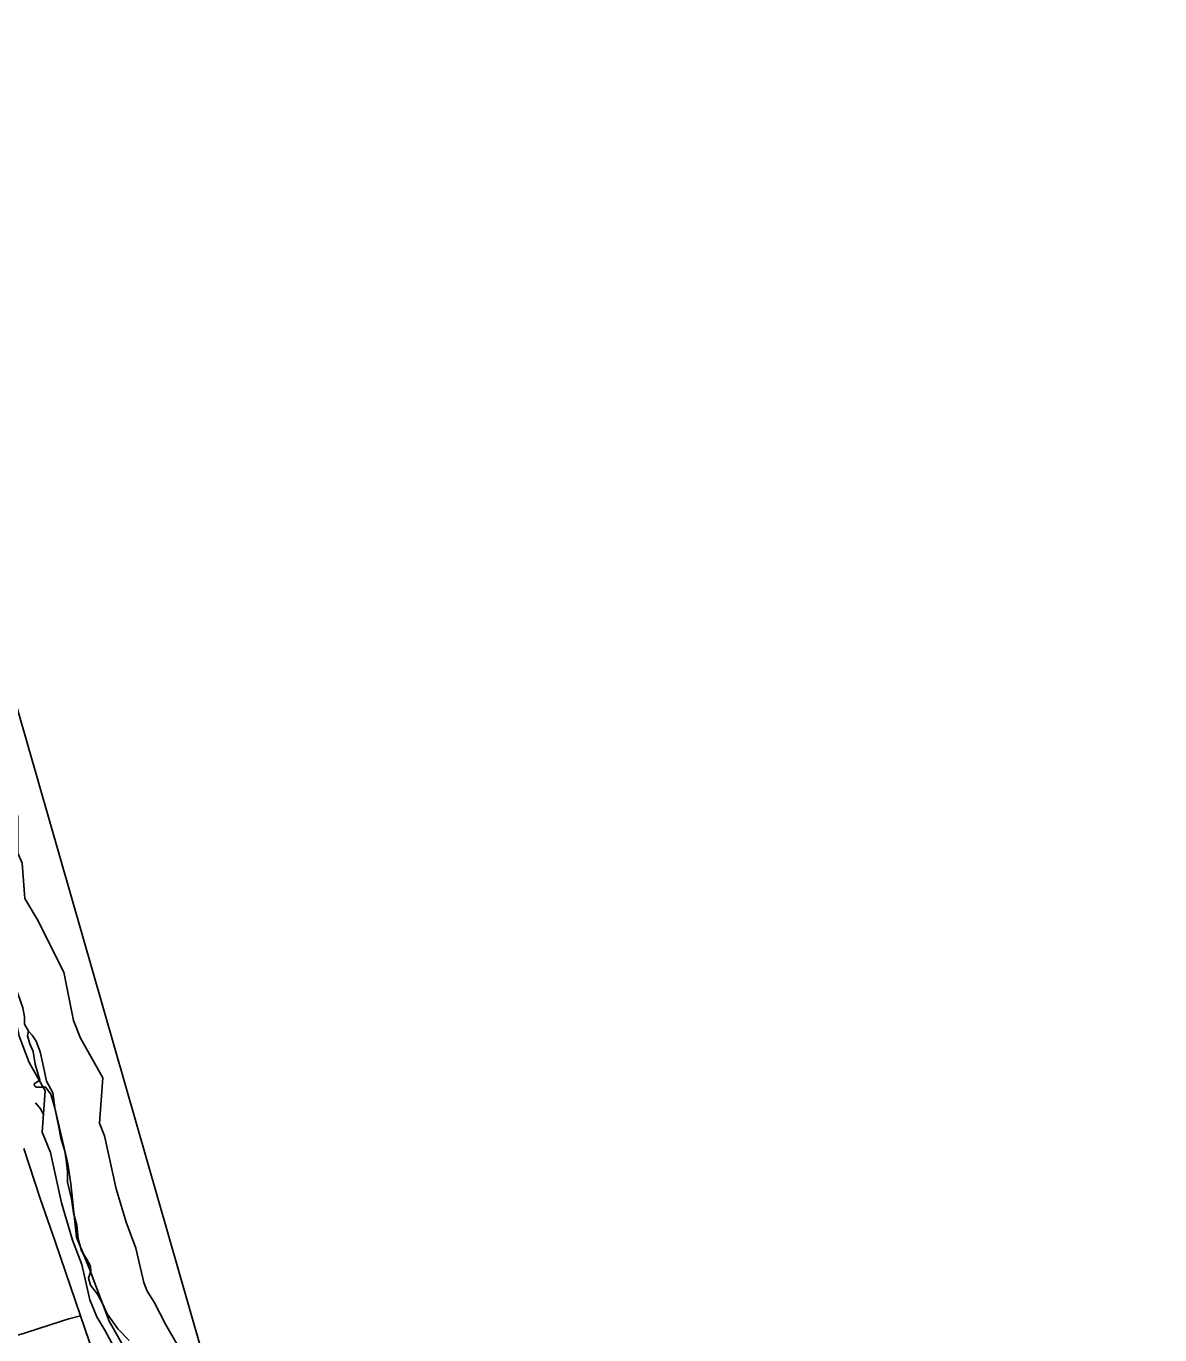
# Model space of a CAD drawing. Extents: x 2290615 to 2522933, y 819489 to 1012715.
# Drawn here: x 2401604 to 2409782, y 987517 to 996959 of the extents above; entities that cross this region are included whole.
import ezdxf

# ---------------------------------------------------------------- set-up
doc = ezdxf.new("R2010")
doc.units = 0
for name, color, linetype in [('Exist Boundary Political City Limit New', 7, 'Continuous'), ('Exist Boundary Political City Limit Old', 7, 'Continuous'), ('Exist Boundary Political CountyLine', 7, 'Continuous'), ('Exist Hydrographic River Shore', 7, 'Continuous'), ('Exist Road Non-System Type 51', 7, 'Continuous'), ('Map Preparation Boundary City Limit Buffer Line', 7, 'Continuous'), ('Map Preparation Inset Cut Line', 7, 'Continuous')]:
    doc.layers.add(name, color=color, linetype=linetype)

msp = doc.modelspace()

# ---------------------------------------------------------------- linework, layer by layer
at = {"layer": 'Exist Boundary Political City Limit New'}
for points in [[(2401613.5, 989673.7), (2401620, 989707.9), (2401593.3, 989759.2), (2401591.3, 989812.6), (2401579.4, 989876.1), (2401545.4, 989979.7), (2401522.8, 990063.9), (2401525.6, 990104.3), (2401496.9, 990133), (2401423.8, 990189.2), (2401419.7, 990230.7), (2401364.3, 990323.2), (2401334.2, 990387.4), (2401312.9, 990453.4), (2401272.3, 990553.5), (2401257.4, 990662.2), (2401238.3, 990775.8), (2401230.1, 990839.5), (2401196.4, 990900.6), (2401191.8, 990927.6)], [(2402412.2, 987247), (2402202.3, 987617), (2402058.3, 987999.3), (2401967.7, 988221.3), (2401926.6, 988607.8), (2401906, 988751.7), (2401810.9, 989155.5), (2401782.4, 989254.4), (2401743.9, 989304.8), (2401677.6, 989304.1), (2401665.5, 989314.6), (2401661.7, 989327.4), (2401703.1, 989354.1), (2401669, 989471.3), (2401654.1, 989560.8), (2401630.6, 989616.2), (2401613.5, 989673.7)]]:
    msp.add_lwpolyline(points, dxfattribs=at)
at = {"layer": 'Exist Boundary Political City Limit Old'}
for points in [[(2401613.5, 989673.7), (2401620, 989707.9), (2401593.3, 989759.2), (2401591.3, 989812.6), (2401579.4, 989876.1), (2401545.4, 989979.7), (2401522.8, 990063.9), (2401525.6, 990104.3), (2401496.9, 990133), (2401423.8, 990189.2), (2401419.7, 990230.7), (2401364.3, 990323.2), (2401334.2, 990387.4), (2401312.9, 990453.4), (2401272.3, 990553.5), (2401257.4, 990662.2), (2401238.3, 990775.8), (2401230.1, 990839.5), (2401196.4, 990900.6), (2401191.8, 990927.6)], [(2402412.2, 987247), (2402202.3, 987617), (2402058.3, 987999.3), (2401967.7, 988221.3), (2401926.6, 988607.8), (2401906, 988751.7), (2401810.9, 989155.5), (2401782.4, 989254.4), (2401743.9, 989304.8), (2401677.6, 989304.1), (2401665.5, 989314.6), (2401661.7, 989327.4), (2401703.1, 989354.1), (2401669, 989471.3), (2401654.1, 989560.8), (2401630.6, 989616.2), (2401613.5, 989673.7)]]:
    msp.add_lwpolyline(points, dxfattribs=at)
at = {"layer": 'Exist Boundary Political CountyLine'}
for points in [[(2401593.3, 989759.2), (2401620, 989707.9), (2401648.8, 989679.2)], [(2401648.8, 989679.2), (2401677.5, 989636), (2401706.2, 989560), (2401728.8, 989451.2), (2401751.4, 989346.5), (2401796.5, 989262.3), (2401810.9, 989155.5), (2401839.6, 989015.8), (2401854, 988935.7), (2401882.7, 988843.3), (2401893, 988779.7), (2401903.3, 988695.5), (2401903.3, 988619.5), (2401932, 988498.3), (2401946.4, 988397.7), (2401968.9, 988307.3), (2401979.2, 988210.8), (2402003.8, 988124.5), (2402038.7, 988065), (2402069.5, 988013.6), (2402071.6, 987976.7), (2402055.1, 987925.3), (2402069.5, 987876.1), (2402118.8, 987810.3), (2402157.8, 987738.5), (2402188.6, 987668.6), (2402266.5, 987560.8), (2402346.6, 987476.6)]]:
    msp.add_lwpolyline(points, dxfattribs=at)
at = {"layer": 'Exist Hydrographic River Shore'}
for points in [[(2401354.1, 991976.1), (2401489.5, 991513.2), (2401545.4, 991252.4), (2401545.4, 991150.9), (2401545.4, 990991.9), (2401575.6, 990919.4), (2401595.1, 990665.9), (2401684.8, 990516.4), (2401876.4, 990133), (2401945.9, 989785.6), (2401995.2, 989657.4), (2402158, 989372.4), (2402133.9, 989043.5), (2402169.7, 988954), (2402253.8, 988571.3), (2402325.7, 988329.5), (2402395.9, 988142.3), (2402452.7, 987893.7), (2402478.3, 987831.5), (2402526.7, 987752.8), (2402609.9, 987593.9), (2402693.3, 987447.9)], [(2400893.9, 991861.4), (2401006.8, 991712), (2401094.2, 991413.2), (2401137.9, 991209.2), (2401137.9, 991150.9), (2401137.9, 990910.5), (2401174.4, 990823), (2401196.2, 990538.8), (2401327.3, 990320.2), (2401487.6, 989999.6), (2401553.2, 989671.7), (2401626, 989482.3), (2401742.5, 989278.2), (2401720.7, 988979.5), (2401779, 988833.8), (2401859.1, 988469.4), (2401939.2, 988199.8), (2402004.8, 988024.9), (2402063.1, 987769.9), (2402114, 987646), (2402172.3, 987551.3), (2402172.3, 987551.3), (2402252.4, 987398.3)]]:
    msp.add_lwpolyline(points, dxfattribs=at)
at = {"layer": 'Exist Road Non-System Type 51'}
msp.add_line((2401995.6, 987653.8), (2402247.6, 986925.5), dxfattribs=at)
for points in [[(2401729.9, 989105.1), (2401709.2, 989144.3), (2401670.6, 989192)], [(2401130, 987557), (2401277.3, 987493.8), (2401346.1, 987471.3), (2401374.1, 987467.1), (2401393.8, 987471.3), (2401424.6, 987479.7), (2401494.8, 987499.4), (2401593, 987530.3), (2401865.8, 987618.7), (2401912.8, 987632.8), (2401995.6, 987653.8), (2401812.5, 988191.5), (2401705.9, 988501.8), (2401586.7, 988861.2)]]:
    msp.add_lwpolyline(points, dxfattribs=at)
at = {"layer": 'Map Preparation Boundary City Limit Buffer Line'}
for points in [[(2401613.5, 989673.7), (2401620, 989707.9), (2401593.3, 989759.2), (2401591.3, 989812.6), (2401579.4, 989876.1), (2401545.4, 989979.7), (2401522.8, 990063.9), (2401525.6, 990104.3), (2401496.9, 990133), (2401423.8, 990189.2), (2401419.7, 990230.7), (2401364.3, 990323.2), (2401334.2, 990387.4), (2401312.9, 990453.4), (2401272.3, 990553.5), (2401257.4, 990662.2), (2401238.3, 990775.8), (2401230.1, 990839.5), (2401196.4, 990900.6), (2401191.8, 990927.6)], [(2402412.2, 987247), (2402202.3, 987617), (2402058.3, 987999.3), (2401967.7, 988221.3), (2401926.6, 988607.8), (2401906, 988751.7), (2401810.9, 989155.5), (2401782.4, 989254.4), (2401743.9, 989304.8), (2401677.6, 989304.1), (2401665.5, 989314.6), (2401661.7, 989327.4), (2401703.1, 989354.1), (2401669, 989471.3), (2401654.1, 989560.8), (2401630.6, 989616.2), (2401613.5, 989673.7)]]:
    msp.add_lwpolyline(points, dxfattribs=at)
at = {"layer": 'Map Preparation Inset Cut Line'}
msp.add_lwpolyline([(2369931.7, 996959.3), (2400125.8, 996959.3), (2403337.9, 985770.4), (2415972.3, 978275.4), (2416025.8, 958413.7), (2369771.1, 958413.7)], close=True, dxfattribs=at)

doc.saveas('drawing.dxf')
